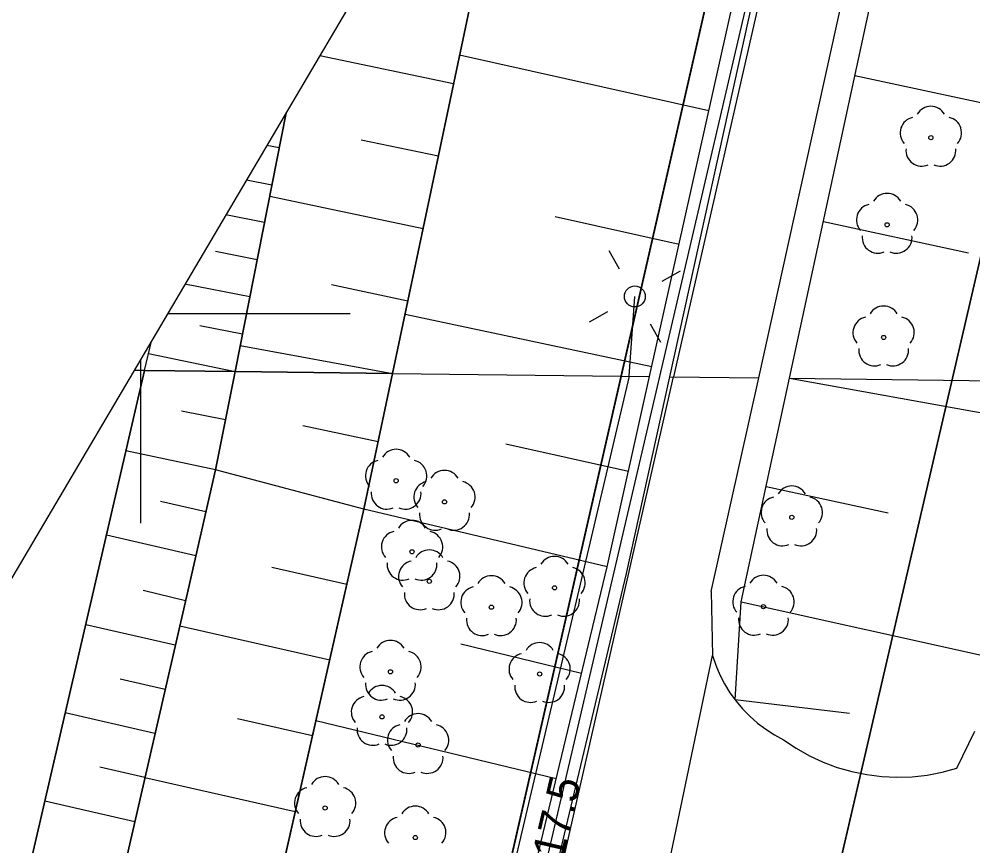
# Model space of a CAD drawing. Extents: x 6434771 to 6436222, y 5663454 to 5664782.
# Drawn here: x 6434897.1 to 6434919.86, y 5664187.3 to 5664207.03 of the extents above; entities that cross this region are included whole.
import ezdxf

# ---------------------------------------------------------------- set-up
doc = ezdxf.new("R2010")
doc.units = 0
for name, color, linetype in [('Warstwa 1', 7, 'Continuous'), ('Warstwa 10', 7, 'Continuous'), ('Warstwa 11', 7, 'Continuous'), ('Warstwa 12', 7, 'Continuous'), ('Warstwa 14', 7, 'Continuous'), ('Warstwa 2', 7, 'Continuous'), ('Warstwa 20', 7, 'Continuous'), ('Warstwa 21', 7, 'Continuous'), ('Warstwa 4', 7, 'Continuous'), ('Warstwa 6', 7, 'Continuous'), ('Warstwa 63', 7, 'Continuous'), ('Warstwa 9', 7, 'Continuous')]:
    doc.layers.add(name, color=color, linetype=linetype)

msp = doc.modelspace()

# ---------------------------------------------------------------- linework, layer by layer
at = {"layer": 'Warstwa 1'}
for p, q in [((6434903.866, 5664165.18), (6434917.154, 5664223.435)), ((6434903.866, 5664165.18), (6434917.154, 5664223.435)), ((6434911.393, 5664164.039), (6434920.712, 5664204.22)), ((6434911.393, 5664164.039), (6434920.712, 5664204.22))]:
    msp.add_line(p, q, dxfattribs=at)
at = {"layer": 'Warstwa 10'}
for p, q in [((6434912.149, 5664198.503), (6434916.488, 5664217.943)), ((6434915.488, 5664198.463), (6434919.561, 5664217.335)), ((6434906.016, 5664198.577), (6434909.466, 5664214.952)), ((6434913.564, 5664204.846), (6434907.616, 5664206.173)), ((6434917.047, 5664205.688), (6434923.699, 5664204.252)), ((6434912.854, 5664201.657), (6434909.897, 5664202.317)), ((6434916.296, 5664202.206), (6434919.758, 5664201.459)), ((6434912.201, 5664198.738), (6434906.313, 5664199.986)), ((6434905.332, 5664195.335), (6434906.016, 5664198.577)), ((6434906.016, 5664198.577), (6434912.149, 5664198.503)), ((6434906.016, 5664198.577), (6434912.149, 5664198.503)), ((6434911.136, 5664193.965), (6434912.149, 5664198.503)), ((6434914.336, 5664193.126), (6434915.488, 5664198.463)), ((6434915.488, 5664198.463), (6434921.094, 5664197.456)), ((6434915.488, 5664198.463), (6434921.279, 5664198.393)), ((6434915.488, 5664198.463), (6434921.289, 5664198.393)), ((6434911.643, 5664196.234), (6434908.719, 5664196.887)), ((6434914.931, 5664195.881), (6434917.842, 5664195.253)), ((6434899.52, 5664169.703), (6434905.332, 5664195.335)), ((6434911.136, 5664193.965), (6434905.332, 5664195.335)), ((6434907.566, 5664179.137), (6434911.136, 5664193.965)), ((6434914.188, 5664190.788), (6434914.336, 5664193.126)), ((6434914.336, 5664193.126), (6434920.351, 5664191.793)), ((6434910.523, 5664191.418), (6434907.641, 5664192.112)), ((6434916.917, 5664190.458), (6434914.188, 5664190.788)), ((6434914.188, 5664190.788), (6434914.211, 5664190.758)), ((6434914.211, 5664190.758), (6434914.369, 5664190.57)), ((6434914.369, 5664190.57), (6434914.542, 5664190.394)), ((6434914.542, 5664190.394), (6434914.726, 5664190.232)), ((6434909.918, 5664188.902), (6434904.187, 5664190.282)), ((6434914.726, 5664190.232), (6434914.923, 5664190.084)), ((6434914.923, 5664190.084), (6434915.13, 5664189.951)), ((6434915.13, 5664189.951), (6434915.346, 5664189.834)), ((6434919.479, 5664189.154), (6434919.909, 5664190.038)), ((6434915.346, 5664189.834), (6434915.646, 5664189.632)), ((6434915.646, 5664189.632), (6434915.961, 5664189.454)), ((6434915.961, 5664189.454), (6434916.289, 5664189.301)), ((6434916.289, 5664189.301), (6434916.628, 5664189.174)), ((6434916.628, 5664189.174), (6434916.976, 5664189.074)), ((6434916.976, 5664189.074), (6434917.331, 5664189.001)), ((6434918.774, 5664188.991), (6434919.129, 5664189.059)), ((6434919.129, 5664189.059), (6434919.479, 5664189.154)), ((6434917.331, 5664189.001), (6434917.69, 5664188.956)), ((6434917.69, 5664188.956), (6434918.052, 5664188.94)), ((6434918.052, 5664188.94), (6434918.414, 5664188.951)), ((6434918.414, 5664188.951), (6434918.774, 5664188.991))]:
    msp.add_line(p, q, dxfattribs=at)
for points in [[(6434919.819, 5664232.497), (6434919.15, 5664228.29), (6434917.16, 5664217.96), (6434912.72, 5664198.496)], [(6434919.47, 5664231.906), (6434918.92, 5664228.41), (6434916.92, 5664217.95), (6434912.383, 5664198.5)], [(6434878.772, 5664046.908), (6434886.967, 5664058.923), (6434895.265, 5664070.744), (6434896.663, 5664074.881), (6434895.789, 5664075.331), (6434892.208, 5664077.026), (6434892.892, 5664079.122), (6434896.46, 5664089.241), (6434898.741, 5664092.515), (6434900.632, 5664096.591), (6434901.57, 5664099.669), (6434899.78, 5664106.75), (6434898.27, 5664111.23), (6434896.16, 5664125.7), (6434897.28, 5664132.94), (6434899.7, 5664143.77), (6434902.02, 5664152.23), (6434904.82, 5664164.21), (6434904.99, 5664165.61), (6434909.86, 5664185.96), (6434912.72, 5664198.496)], [(6434912.383, 5664198.5), (6434909.5, 5664186.14), (6434904.55, 5664165.57), (6434904.5, 5664164.24), (6434901.68, 5664152.39), (6434899.29, 5664143.85), (6434896.98, 5664133.02), (6434895.95, 5664125.68), (6434897.89, 5664111.08), (6434899.27, 5664106.14)]]:
    msp.add_lwpolyline(points, dxfattribs=at)
at = {"layer": 'Warstwa 11'}
for points in [[(6434899.848, 5664198.652), (6434900.098, 5664198.649), (6434900.26, 5664199.351)], [(6434880.206, 5664165.364), (6434879.465, 5664104.305), (6434882.167, 5664109.389), (6434881.359, 5664118.589), (6434882.669, 5664126.064), (6434887.817, 5664145.613), (6434900.098, 5664198.649), (6434899.848, 5664198.652)]]:
    msp.add_lwpolyline(points, dxfattribs=at)
for centre in [(6434918.861, 5664204.203), (6434917.816, 5664202.125), (6434917.733, 5664199.436), (6434906.1, 5664196.016), (6434907.254, 5664195.512), (6434915.541, 5664195.142), (6434906.48, 5664194.321), (6434906.891, 5664193.616), (6434909.88, 5664193.46), (6434908.374, 5664192.998), (6434914.865, 5664193.01), (6434905.965, 5664191.457), (6434909.525, 5664191.404), (6434905.762, 5664190.38), (6434906.624, 5664189.709), (6434904.406, 5664188.206), (6434906.557, 5664187.5)]:
    msp.add_circle(centre, 0.05, dxfattribs=at)
for centre, start, end in [((6434918.861, 5664204.578), 30.1471, 149.8529), ((6434918.504, 5664204.319), 102.1471, 221.8529), ((6434919.218, 5664204.319), 318.1471, 77.8529), ((6434918.641, 5664203.9), 174.1471, 293.8529), ((6434919.081, 5664203.9), 246.1471, 5.8529), ((6434917.816, 5664202.5), 30.1471, 149.8529), ((6434917.459, 5664202.241), 102.1471, 221.8529), ((6434918.173, 5664202.241), 318.1471, 77.8529), ((6434917.596, 5664201.822), 174.1471, 293.8529), ((6434918.036, 5664201.822), 246.1471, 5.8529), ((6434917.733, 5664199.811), 30.1471, 149.8529), ((6434917.376, 5664199.552), 102.1471, 221.8529), ((6434918.09, 5664199.552), 318.1471, 77.8529), ((6434917.513, 5664199.133), 174.1471, 293.8529), ((6434917.953, 5664199.133), 246.1471, 5.8529), ((6434906.1, 5664196.391), 30.1471, 149.8529), ((6434905.743, 5664196.132), 102.1471, 221.8529), ((6434906.457, 5664196.132), 318.1471, 77.8529), ((6434907.254, 5664195.887), 30.1471, 149.8529), ((6434906.897, 5664195.628), 102.1471, 221.8529), ((6434907.611, 5664195.628), 318.1471, 77.8529), ((6434915.541, 5664195.517), 30.1471, 149.8529), ((6434905.88, 5664195.713), 174.1471, 293.8529), ((6434906.32, 5664195.713), 246.1471, 5.8529), ((6434915.184, 5664195.258), 102.1471, 221.8529), ((6434915.898, 5664195.258), 318.1471, 77.8529), ((6434907.034, 5664195.209), 174.1471, 293.8529), ((6434907.474, 5664195.209), 246.1471, 5.8529), ((6434906.48, 5664194.696), 30.1471, 149.8529), ((6434906.123, 5664194.437), 102.1471, 221.8529), ((6434906.837, 5664194.437), 318.1471, 77.8529), ((6434915.321, 5664194.839), 174.1471, 293.8529), ((6434915.761, 5664194.839), 246.1471, 5.8529), ((6434906.891, 5664193.991), 30.1471, 149.8529), ((6434906.26, 5664194.018), 174.1471, 293.8529), ((6434906.534, 5664193.732), 102.1471, 221.8529), ((6434906.7, 5664194.018), 246.1471, 5.8529), ((6434907.248, 5664193.732), 318.1471, 77.8529), ((6434909.88, 5664193.835), 30.1471, 149.8529), ((6434909.523, 5664193.576), 102.1471, 221.8529), ((6434910.237, 5664193.576), 318.1471, 77.8529), ((6434908.374, 5664193.373), 30.1471, 149.8529), ((6434914.865, 5664193.385), 30.1471, 149.8529), ((6434906.671, 5664193.313), 174.1471, 293.8529), ((6434907.111, 5664193.313), 246.1471, 5.8529), ((6434908.017, 5664193.114), 102.1471, 221.8529), ((6434908.731, 5664193.114), 318.1471, 77.8529), ((6434914.508, 5664193.126), 102.1471, 221.8529), ((6434915.222, 5664193.126), 318.1471, 77.8529), ((6434909.66, 5664193.157), 174.1471, 293.8529), ((6434910.1, 5664193.157), 246.1471, 5.8529), ((6434908.154, 5664192.695), 174.1471, 293.8529), ((6434908.594, 5664192.695), 246.1471, 5.8529), ((6434914.645, 5664192.707), 174.1471, 293.8529), ((6434915.085, 5664192.707), 246.1471, 5.8529), ((6434905.965, 5664191.832), 30.1471, 149.8529), ((6434909.525, 5664191.779), 30.1471, 149.8529), ((6434905.608, 5664191.573), 102.1471, 221.8529), ((6434906.322, 5664191.573), 318.1471, 77.8529), ((6434909.168, 5664191.52), 102.1471, 221.8529), ((6434909.882, 5664191.52), 318.1471, 77.8529), ((6434905.745, 5664191.154), 174.1471, 293.8529), ((6434905.762, 5664190.755), 30.1471, 149.8529), ((6434906.185, 5664191.154), 246.1471, 5.8529), ((6434909.305, 5664191.101), 174.1471, 293.8529), ((6434909.745, 5664191.101), 246.1471, 5.8529), ((6434905.405, 5664190.496), 102.1471, 221.8529), ((6434906.119, 5664190.496), 318.1471, 77.8529), ((6434906.624, 5664190.084), 30.1471, 149.8529), ((6434906.267, 5664189.825), 102.1471, 221.8529), ((6434906.981, 5664189.825), 318.1471, 77.8529), ((6434905.542, 5664190.077), 174.1471, 293.8529), ((6434905.982, 5664190.077), 246.1471, 5.8529), ((6434906.404, 5664189.406), 174.1471, 293.8529), ((6434906.844, 5664189.406), 246.1471, 5.8529), ((6434904.406, 5664188.581), 30.1471, 149.8529), ((6434904.049, 5664188.322), 102.1471, 221.8529), ((6434904.763, 5664188.322), 318.1471, 77.8529), ((6434906.557, 5664187.875), 30.1471, 149.8529), ((6434904.186, 5664187.903), 174.1471, 293.8529), ((6434904.626, 5664187.903), 246.1471, 5.8529), ((6434906.2, 5664187.616), 102.1471, 221.8529), ((6434906.914, 5664187.616), 318.1471, 77.8529)]:
    msp.add_arc(centre, 0.375, start, end, dxfattribs=at)
at = {"layer": 'Warstwa 12'}
for points in [[(6434911.658, 5664198.509), (6434911.796, 5664200.414)], [(6434911.658, 5664198.509), (6434905.889, 5664173.992), (6434904.35, 5664168.065), (6434901.296, 5664154.042), (6434900.396, 5664152.041), (6434895.507, 5664129.456), (6434896.188, 5664129.256), (6434915.294, 5664125.63), (6434916.435, 5664125.565), (6434922.133, 5664127.073), (6434930.962, 5664129.047), (6434934.391, 5664129.834), (6434935.676, 5664130.008)]]:
    msp.add_lwpolyline(points, dxfattribs=at)
at = {"layer": 'Warstwa 2'}
msp.add_circle((6434911.796, 5664200.414), 0.25, dxfattribs=at)
at = {"layer": 'Warstwa 20'}
for p, q in [((6434912.149, 5664198.503), (6434916.488, 5664217.943)), ((6434915.488, 5664198.463), (6434919.561, 5664217.335)), ((6434911.136, 5664193.965), (6434912.149, 5664198.503)), ((6434914.336, 5664193.126), (6434915.488, 5664198.463)), ((6434907.566, 5664179.137), (6434911.136, 5664193.965)), ((6434914.188, 5664190.788), (6434914.336, 5664193.126))]:
    msp.add_line(p, q, dxfattribs=at)
for points in [[(6434909.466, 5664214.952), (6434906.016, 5664198.577)], [(6434903.476, 5664204.8), (6434902.257, 5664198.623)], [(6434881.359, 5664118.589), (6434888.897, 5664143.17), (6434895.933, 5664170.797), (6434901.094, 5664193.239), (6434901.793, 5664196.278), (6434902.257, 5664198.623)], [(6434892.728, 5664141.513), (6434899.52, 5664169.703), (6434905.332, 5664195.335), (6434906.016, 5664198.577)]]:
    msp.add_lwpolyline(points, dxfattribs=at)
at = {"layer": 'Warstwa 21'}
for p, q in [((6434906.016, 5664198.577), (6434909.466, 5664214.952)), ((6434905.332, 5664195.335), (6434906.016, 5664198.577)), ((6434899.52, 5664169.703), (6434905.332, 5664195.335)), ((6434914.188, 5664190.788), (6434914.211, 5664190.758)), ((6434914.211, 5664190.758), (6434914.369, 5664190.57)), ((6434914.369, 5664190.57), (6434914.542, 5664190.394)), ((6434914.542, 5664190.394), (6434914.726, 5664190.232)), ((6434914.726, 5664190.232), (6434914.923, 5664190.084)), ((6434914.923, 5664190.084), (6434915.13, 5664189.951)), ((6434915.13, 5664189.951), (6434915.346, 5664189.834)), ((6434919.479, 5664189.154), (6434919.909, 5664190.038)), ((6434915.346, 5664189.834), (6434915.646, 5664189.632)), ((6434915.646, 5664189.632), (6434915.961, 5664189.454)), ((6434915.961, 5664189.454), (6434916.289, 5664189.301)), ((6434916.289, 5664189.301), (6434916.628, 5664189.174)), ((6434916.628, 5664189.174), (6434916.976, 5664189.074)), ((6434916.976, 5664189.074), (6434917.331, 5664189.001)), ((6434918.774, 5664188.991), (6434919.129, 5664189.059)), ((6434919.129, 5664189.059), (6434919.479, 5664189.154)), ((6434917.331, 5664189.001), (6434917.69, 5664188.956)), ((6434917.69, 5664188.956), (6434918.052, 5664188.94)), ((6434918.052, 5664188.94), (6434918.414, 5664188.951)), ((6434918.414, 5664188.951), (6434918.774, 5664188.991))]:
    msp.add_line(p, q, dxfattribs=at)
for points in [[(6434903.476, 5664204.8), (6434902.257, 5664198.623)], [(6434900.098, 5664198.649), (6434900.26, 5664199.351)], [(6434900.098, 5664198.649), (6434887.817, 5664145.613), (6434882.669, 5664126.064), (6434881.359, 5664118.589)], [(6434888.897, 5664143.17), (6434895.933, 5664170.797), (6434901.094, 5664193.239), (6434901.793, 5664196.278), (6434902.257, 5664198.623)]]:
    msp.add_lwpolyline(points, dxfattribs=at)
at = {"layer": 'Warstwa 4'}
for points in [[(6434911.43, 5664201.068), (6434911.185, 5664201.505)], [(6434912.45, 5664200.78), (6434912.887, 5664201.025)], [(6434911.142, 5664200.048), (6434910.705, 5664199.803)], [(6434912.162, 5664199.76), (6434912.407, 5664199.323)]]:
    msp.add_lwpolyline(points, dxfattribs=at)
at = {"layer": 'Warstwa 6'}
for points in [[(6434927.432, 5664245.399), (6434923.614, 5664224.187), (6434920.712, 5664204.22), (6434911.393, 5664164.039), (6434903.145, 5664109.805), (6434909.495, 5664112.198), (6434920.128, 5664116.53), (6434928.133, 5664114.383), (6434941.643, 5664120.029), (6434948.727, 5664102.903), (6434952.266, 5664104.5), (6434943.969, 5664226.871), (6434936.39, 5664260.581)], [(6434918.18, 5664229.72), (6434917.154, 5664223.435), (6434903.866, 5664165.18), (6434895.253, 5664127.032), (6434896.042, 5664112.961), (6434899.629, 5664100.267), (6434899.42, 5664097.83), (6434898.465, 5664094.951), (6434905.052, 5664092.201), (6434905.052, 5664094.691), (6434905.605, 5664097.395), (6434906.53, 5664099.484), (6434908.184, 5664101.384), (6434908.626, 5664101.598), (6434909.127, 5664101.662), (6434909.495, 5664112.198), (6434903.145, 5664109.805), (6434911.393, 5664164.039), (6434920.712, 5664204.22), (6434923.614, 5664224.187), (6434927.432, 5664245.399)], [(6434849.064, 5664112.586), (6434898.465, 5664094.951), (6434899.42, 5664097.83), (6434899.629, 5664100.267), (6434896.042, 5664112.961), (6434895.253, 5664127.032), (6434903.866, 5664165.18), (6434917.154, 5664223.435), (6434918.18, 5664229.72)]]:
    msp.add_lwpolyline(points, dxfattribs=at)
at = {"layer": 'Warstwa 63'}
for p, q in [((6434905, 5664200), (6434900.644, 5664200)), ((6434900, 5664198.909), (6434900, 5664195))]:
    msp.add_line(p, q, dxfattribs=at)
msp.add_lwpolyline([(6435677.2, 5663546.629), (6436084.093, 5664236.205), (6435222.122, 5664744.822), (6434815.229, 5664055.245)], close=True, dxfattribs=at)
at = {"layer": 'Warstwa 9'}
for p, q in [((6434912.63, 5664198.497), (6434916.896, 5664217.838)), ((6434914.755, 5664198.472), (6434918.942, 5664217.423)), ((6434907.472, 5664205.488), (6434904.279, 5664206.16)), ((6434907.108, 5664203.76), (6434905.266, 5664204.148)), ((6434903.311, 5664203.959), (6434903.014, 5664204.017)), ((6434903.135, 5664203.069), (6434902.526, 5664203.19)), ((6434906.744, 5664202.032), (6434903.083, 5664202.803)), ((6434902.959, 5664202.18), (6434902.037, 5664202.362)), ((6434902.783, 5664201.291), (6434901.791, 5664201.487)), ((6434902.608, 5664200.402), (6434901.061, 5664200.707)), ((6434906.38, 5664200.305), (6434904.56, 5664200.688)), ((6434902.433, 5664199.512), (6434901.412, 5664199.713)), ((6434900.192, 5664199.054), (6434902.257, 5664198.623)), ((6434902.379, 5664199.244), (6434906.016, 5664198.577)), ((6434911.594, 5664193.799), (6434912.63, 5664198.497)), ((6434912.63, 5664198.497), (6434914.755, 5664198.472)), ((6434912.63, 5664198.497), (6434914.755, 5664198.472)), ((6434913.619, 5664193.37), (6434914.755, 5664198.472)), ((6434902.029, 5664197.469), (6434900.975, 5664197.676)), ((6434905.672, 5664196.947), (6434903.873, 5664197.326)), ((6434901.793, 5664196.278), (6434899.654, 5664196.733)), ((6434905.332, 5664195.335), (6434901.793, 5664196.279)), ((6434901.562, 5664195.274), (6434900.474, 5664195.524)), ((6434901.32, 5664194.223), (6434899.187, 5664194.714)), ((6434904.924, 5664193.537), (6434903.137, 5664193.943)), ((6434908.095, 5664179.06), (6434911.594, 5664193.799)), ((6434901.074, 5664193.152), (6434900.06, 5664193.4)), ((6434913.619, 5664193.37), (6434913.651, 5664191.844)), ((6434900.829, 5664192.089), (6434898.692, 5664192.58)), ((6434904.515, 5664191.734), (6434900.935, 5664192.545)), ((6434912.292, 5664185.35), (6434913.651, 5664191.844)), ((6434912.292, 5664185.35), (6434913.651, 5664191.844)), ((6434913.651, 5664191.844), (6434913.73, 5664191.611)), ((6434913.73, 5664191.611), (6434913.826, 5664191.385)), ((6434913.826, 5664191.385), (6434913.938, 5664191.166)), ((6434900.588, 5664191.037), (6434899.518, 5664191.283)), ((6434913.938, 5664191.166), (6434914.067, 5664190.957)), ((6434914.067, 5664190.957), (6434914.188, 5664190.79)), ((6434914.188, 5664190.79), (6434914.211, 5664190.758)), ((6434914.211, 5664190.758), (6434914.369, 5664190.57)), ((6434900.346, 5664189.985), (6434898.205, 5664190.477)), ((6434914.369, 5664190.57), (6434914.542, 5664190.394)), ((6434914.542, 5664190.394), (6434914.726, 5664190.232)), ((6434904.105, 5664189.926), (6434902.312, 5664190.332)), ((6434914.726, 5664190.232), (6434914.923, 5664190.084)), ((6434914.923, 5664190.084), (6434915.13, 5664189.951)), ((6434915.13, 5664189.951), (6434915.346, 5664189.834)), ((6434919.479, 5664189.154), (6434919.909, 5664190.038)), ((6434915.346, 5664189.834), (6434915.646, 5664189.632)), ((6434915.646, 5664189.632), (6434915.961, 5664189.454)), ((6434915.961, 5664189.454), (6434916.289, 5664189.301)), ((6434916.289, 5664189.301), (6434916.628, 5664189.174)), ((6434900.104, 5664188.932), (6434899.033, 5664189.178)), ((6434916.628, 5664189.174), (6434916.976, 5664189.074)), ((6434916.976, 5664189.074), (6434917.331, 5664189.001)), ((6434918.774, 5664188.991), (6434919.129, 5664189.059)), ((6434919.129, 5664189.059), (6434919.479, 5664189.154)), ((6434903.694, 5664188.113), (6434900.103, 5664188.927)), ((6434917.331, 5664189.001), (6434917.69, 5664188.956)), ((6434917.69, 5664188.956), (6434918.052, 5664188.94)), ((6434918.052, 5664188.94), (6434918.414, 5664188.951)), ((6434918.414, 5664188.951), (6434918.774, 5664188.991)), ((6434899.861, 5664187.877), (6434897.718, 5664188.37))]:
    msp.add_line(p, q, dxfattribs=at)
for points in [[(6434909.466, 5664214.952), (6434906.016, 5664198.577), (6434902.257, 5664198.623), (6434903.476, 5664204.8)], [(6434903.476, 5664204.8), (6434902.257, 5664198.623), (6434900.098, 5664198.649), (6434900.26, 5664199.351)]]:
    msp.add_lwpolyline(points, dxfattribs=at)
for points in [[(6434881.359, 5664118.589), (6434882.669, 5664126.064), (6434887.817, 5664145.613), (6434900.098, 5664198.649), (6434902.257, 5664198.623), (6434901.793, 5664196.278), (6434901.094, 5664193.239), (6434895.933, 5664170.797), (6434888.897, 5664143.17)], [(6434888.897, 5664143.17), (6434895.933, 5664170.797), (6434901.094, 5664193.239), (6434901.793, 5664196.278), (6434902.257, 5664198.623), (6434906.016, 5664198.577), (6434905.332, 5664195.335), (6434899.52, 5664169.703), (6434892.728, 5664141.513)]]:
    msp.add_lwpolyline(points, close=True, dxfattribs=at)

# ---------------------------------------------------------------- texts
at = {"layer": 'Warstwa 14'}
msp.add_text('117.5', height=0.75, rotation=76.868, dxfattribs=at).set_placement((6434909.947, 5664186.404))

doc.saveas('drawing.dxf')
